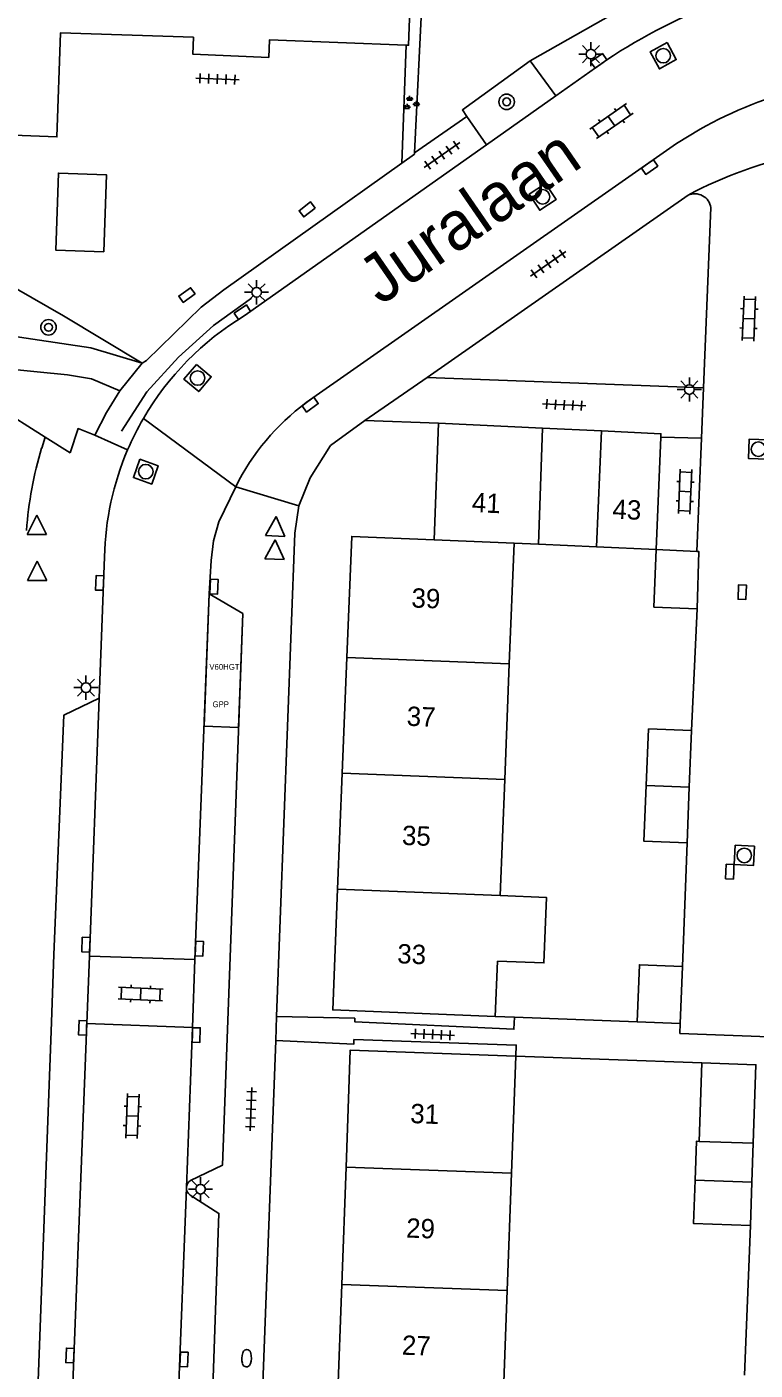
# Model space of a CAD drawing. Extents: x 132994 to 136000, y 393499 to 395512.
# Drawn here: x 134443.2 to 134480.9, y 394268.4 to 394337.9 of the extents above; entities that cross this region are included whole.
import ezdxf

# ---------------------------------------------------------------- set-up
doc = ezdxf.new("R2010")
doc.units = 0
for name, color, linetype in [('bp-anno-kenteken', 7, 'Continuous'), ('bp-grn-parkeervak', 7, 'Continuous'), ('gg-afsc-erfafscheiding', 7, 'Continuous'), ('gg-afsc-hekwerk', 7, 'Continuous'), ('gg-afsc-muur', 7, 'Continuous'), ('gg-anno-huisnummerreeks BGT', 7, 'Continuous'), ('gg-anno-openbare ruimte label', 7, 'Continuous'), ('gg-bbg-bijgebouw', 7, 'Continuous'), ('gg-bbg-gedigitaliseerde bebouwing', 7, 'Continuous'), ('gg-bbg-gedigitaliseerde bijgebouw', 7, 'Continuous'), ('gg-bbg-hoofdgebouw', 7, 'Continuous'), ('gg-bbg-luifel en loopbrug', 7, 'Continuous'), ('gg-bbg-tussenscheiding', 7, 'Continuous'), ('gg-knt-verharding', 7, 'Continuous'), ('gg-knt-verharding nz', 7, 'Continuous'), ('gt-grn-weggrens', 7, 'Continuous'), ('gt-symb-boom', 7, 'Continuous'), ('gt-symb-brandkraan', 7, 'Continuous'), ('gt-symb-groenvak', 7, 'Continuous'), ('gt-symb-klinker verharding', 7, 'Continuous'), ('gt-symb-kolk', 7, 'Continuous'), ('gt-symb-kolk center center', 7, 'Continuous'), ('gt-symb-lichtmast', 7, 'Continuous'), ('gt-symb-rioolschacht', 7, 'Continuous'), ('gt-symb-tegel verharding', 7, 'Continuous'), ('gt-symb-waterafsluiter', 7, 'Continuous'), ('kenmerkpunt gehandicapten parkeerplaats', 7, 'Continuous')]:
    doc.layers.add(name, color=color, linetype=linetype)

# ---------------------------------------------------------------- blocks, each defined once
blk = doc.blocks.new('gt0-KOLK')
at = {"layer": 'gt-symb-kolk'}
blk.add_lwpolyline([(0, 0), (0.375, 0), (0.375, 0.4), (-0.375, 0.4), (-0.375, 0), (0, 0)], dxfattribs=at)
blk = doc.blocks.new('gt0-KL1')
at = {"layer": 'gt-symb-klinker verharding'}
for p, q in [((-1.15, 0.3), (1.15, 0.3)), ((-1, -0.3), (-1, 0.3)), ((-0.5, 0.3), (-0.5, 0.45)), ((0, -0.3), (0, 0.3)), ((0.5, 0.3), (0.5, 0.45)), ((1, -0.3), (1, 0.3)), ((-1.15, -0.3), (1.15, -0.3)), ((-0.5, -0.45), (-0.5, -0.3)), ((0.5, -0.45), (0.5, -0.3))]:
    blk.add_line(p, q, dxfattribs=at)
blk = doc.blocks.new('gt0-RS')
at = {"layer": 'gt-symb-rioolschacht'}
blk.add_lwpolyline([(-0.5, -0.5), (0.5, -0.5), (0.5, 0.5), (-0.5, 0.5)], close=True, dxfattribs=at)
blk.add_circle((0, 0), 0.375, dxfattribs=at)
blk = doc.blocks.new('gt0-LMAST')
at = {"layer": 'gt-symb-lichtmast'}
for p, q in [((-0.182, 0.173), (-0.447, 0.438)), ((-0.005, 0.246), (-0.005, 0.621)), ((0.172, 0.173), (0.437, 0.438)), ((-0.255, -0.004), (-0.63, -0.004)), ((-0.182, -0.181), (-0.447, -0.446)), ((-0.005, -0.254), (-0.005, -0.629)), ((0.437, -0.446), (0.172, -0.181)), ((0.245, -0.004), (0.62, -0.004))]:
    blk.add_line(p, q, dxfattribs=at)
blk.add_circle((-0.005, -0.004), 0.25, dxfattribs=at)
blk = doc.blocks.new('gt0-GRVAK')
at = {"layer": 'gt-symb-groenvak'}
for p, q in [((-0.11, 0.189), (-0.228, 0.24)), ((-0.182, 0.153), (0.088, 0.153)), ((-0.091, 0.211), (-0.156, 0.322)), ((-0.047, 0.214), (-0.047, 0.393)), ((-0.004, 0.211), (0.061, 0.322)), ((0.015, 0.189), (0.133, 0.24)), ((0.262, -0.052), (0.197, 0.059)), ((0.305, -0.049), (0.305, 0.13)), ((0.349, -0.052), (0.414, 0.059)), ((-0.245, -0.228), (-0.363, -0.177)), ((-0.318, -0.264), (-0.047, -0.264)), ((-0.226, -0.206), (-0.291, -0.095)), ((-0.183, -0.203), (-0.183, -0.024)), ((-0.139, -0.206), (-0.074, -0.095)), ((-0.12, -0.228), (-0.002, -0.177)), ((0.243, -0.074), (0.125, -0.023)), ((0.17, -0.11), (0.441, -0.11)), ((0.368, -0.074), (0.486, -0.023))]:
    blk.add_line(p, q, dxfattribs=at)
blk = doc.blocks.new('gt0-BOOM')
at = {"layer": 'gt-symb-boom'}
for radius in [0.4, 0.2]:
    blk.add_circle((0, 0), radius, dxfattribs=at)
blk = doc.blocks.new('gt0-TEG1')
at = {"layer": 'gt-symb-tegel verharding'}
for p, q in [((-1.125, 0), (1.125, 0)), ((-0.9, -0.25), (-0.9, 0.25)), ((-0.45, -0.25), (-0.45, 0.25)), ((0, -0.25), (0, 0.25)), ((0.45, -0.25), (0.45, 0.25)), ((0.9, -0.25), (0.9, 0.25))]:
    blk.add_line(p, q, dxfattribs=at)
blk = doc.blocks.new('gt0-BR')
at = {"layer": 'gt-symb-brandkraan'}
for centre, radius, start, end in [((-0.244, 0), 0.206, 107.56694, 252.43307), ((0.599, -2.664), 3, 106.89205, 107.56694), ((0, -0.691), 0.938, 73.10799, 106.89205), ((-0.599, -2.664), 3, 72.43309, 73.10799), ((0.244, 0), 0.206, 287.56695, 72.43309), ((0.599, 2.664), 3, 252.43307, 253.10797), ((0, 0.691), 0.938, 253.10797, 286.89206), ((-0.599, 2.664), 3, 286.89206, 287.56695)]:
    blk.add_arc(centre, radius, start, end, dxfattribs=at)
blk = doc.blocks.new('gt0-WAFSL')
at = {"layer": 'gt-symb-waterafsluiter'}
for p, q in [((-0.5, -0.333), (0, 0.667)), ((0, 0.667), (0.5, -0.333)), ((0.5, -0.333), (-0.5, -0.333))]:
    blk.add_line(p, q, dxfattribs=at)
blk = doc.blocks.new('gt0-KOLKCC')
at = {"layer": 'gt-symb-kolk center center'}
blk.add_lwpolyline([(-0.375, 0.2), (0.375, 0.2), (0.375, -0.2), (-0.375, -0.2)], close=True, dxfattribs=at)

msp = doc.modelspace()

# ---------------------------------------------------------------- linework, layer by layer
at = {"layer": 'bp-grn-parkeervak'}
msp.add_lwpolyline([(134452.617, 394308.57), (134454.352, 394307.536), (134454.136, 394301.65), (134452.35, 394301.719), (134452.617, 394308.57)], dxfattribs=at)
at = {"layer": 'gg-afsc-erfafscheiding'}
for p, q in [((134477.58, 394301.49), (134477.86, 394307.79)), ((134477.11, 394289.29), (134477.34, 394295.68)), ((134468.412, 394286.67), (134474.76, 394286.43)), ((134478.106, 394284.307), (134468.48, 394284.66)), ((134480.618, 394275.896), (134480.321, 394268.159))]:
    msp.add_line(p, q, dxfattribs=at)
at = {"layer": 'gg-afsc-hekwerk'}
for p, q in [((134462.587, 394330.826), (134462.815, 394336.935)), ((134453.372, 394324.285), (134462.587, 394330.826))]:
    msp.add_line(p, q, dxfattribs=at)
for points in [[(134435.164, 394326.046), (134437.198, 394327.459), (134445.076, 394322.935), (134449.155, 394320.489)], [(134449.155, 394320.489), (134449.381, 394320.629), (134452.195, 394323.392), (134453.372, 394324.285)], [(134448.081, 394316.967), (134449.398, 394319.007), (134451.029, 394320.802), (134452.847, 394322.436), (134454.808, 394323.845)]]:
    msp.add_lwpolyline(points, dxfattribs=at)
at = {"layer": 'gg-afsc-muur'}
for p, q in [((134463.243, 394331.371), (134464.116, 394349.475)), ((134462.587, 394330.826), (134463.239, 394331.289)), ((134463.239, 394331.289), (134463.243, 394331.371))]:
    msp.add_line(p, q, dxfattribs=at)
at = {"layer": 'gg-bbg-bijgebouw'}
for p, q in [((134464.49, 394317.38), (134464.25, 394311.36)), ((134464.49, 394317.38), (134469.864, 394317.128)), ((134469.864, 394317.128), (134472.913, 394316.984)), ((134475.982, 394316.66), (134475.74, 394310.86)), ((134475.74, 394310.86), (134477.856, 394310.755)), ((134477.86, 394307.79), (134475.63, 394307.87)), ((134477.459, 394298.564), (134477.58, 394301.49)), ((134477.34, 394295.68), (134477.459, 394298.564)), ((134476.99, 394286.34), (134477.11, 394289.29)), ((134476.99, 394286.34), (134474.76, 394286.43)), ((134480.766, 394280.148), (134480.696, 394278.143)), ((134480.696, 394278.143), (134480.618, 394275.896))]:
    msp.add_line(p, q, dxfattribs=at)
for points in [[(134447.169, 394326.246), (134447.31, 394330.226), (134444.817, 394330.315), (134444.677, 394326.334), (134447.169, 394326.246)], [(134472.913, 394316.984), (134475.99, 394316.84), (134475.982, 394316.66)], [(134477.856, 394310.755), (134477.96, 394310.75), (134477.86, 394307.79)], [(134475.229, 394298.654), (134475.35, 394301.58), (134477.58, 394301.49)], [(134477.34, 394295.68), (134475.11, 394295.77), (134475.229, 394298.654)], [(134474.76, 394286.43), (134474.88, 394289.38), (134477.11, 394289.29)], [(134477.758, 394278.25), (134477.828, 394280.251), (134477.965, 394280.246)], [(134480.618, 394275.896), (134477.68, 394275.998), (134477.758, 394278.25)]]:
    msp.add_lwpolyline(points, dxfattribs=at)
at = {"layer": 'gg-bbg-gedigitaliseerde bebouwing'}
for p, q in [((134468.144, 394304.946), (134468.392, 394311.18)), ((134467.906, 394298.953), (134468.144, 394304.946)), ((134467.668, 394292.955), (134467.906, 394298.953)), ((134467.42, 394286.71), (134467.534, 394289.573)), ((134468.259, 394278.597), (134468.48, 394284.66)), ((134468.038, 394272.535), (134468.259, 394278.597)), ((134467.817, 394266.473), (134468.038, 394272.535))]:
    msp.add_line(p, q, dxfattribs=at)
msp.add_lwpolyline([(134467.668, 394292.955), (134470.071, 394292.858), (134469.934, 394289.475), (134467.534, 394289.573)], dxfattribs=at)
at = {"layer": 'gg-bbg-gedigitaliseerde bijgebouw'}
for p, q in [((134468.392, 394311.18), (134469.659, 394311.125)), ((134469.659, 394311.125), (134472.653, 394310.994)), ((134472.653, 394310.994), (134475.74, 394310.86)), ((134475.74, 394310.86), (134475.63, 394307.87)), ((134480.766, 394280.148), (134477.965, 394280.246))]:
    msp.add_line(p, q, dxfattribs=at)
at = {"layer": 'gg-bbg-hoofdgebouw'}
for p, q in [((134459.74, 394305.275), (134459.5, 394299.29)), ((134459.5, 394299.29), (134459.26, 394293.295)), ((134459.7, 394278.908), (134459.48, 394272.846)), ((134459.48, 394272.846), (134459.26, 394266.784))]:
    msp.add_line(p, q, dxfattribs=at)
for points in [[(134451.814, 394337.35), (134444.93, 394337.57), (134444.74, 394332.19), (134422.8, 394333.03), (134423.05, 394338.45), (134415.84, 394338.69), (134415.98, 394342.63), (134417.83, 394342.57), (134417.96, 394345.83), (134408.92, 394346.15), (134409.25, 394353.35), (134396.354, 394353.705)], [(134461.571, 394349.918), (134463.414, 394349.851), (134462.937, 394336.93), (134462.815, 394336.935)], [(134451.814, 394337.35), (134451.776, 394336.461), (134455.695, 394336.297), (134455.736, 394337.206), (134462.815, 394336.935)], [(134464.25, 394311.36), (134459.99, 394311.53), (134459.74, 394305.275)], [(134459.26, 394293.295), (134459.01, 394287.05), (134467.42, 394286.71)], [(134468.48, 394284.66), (134459.92, 394284.97), (134459.7, 394278.908)]]:
    msp.add_lwpolyline(points, dxfattribs=at)
at = {"layer": 'gg-bbg-luifel en loopbrug'}
msp.add_line((134478.106, 394284.307), (134477.965, 394280.246), dxfattribs=at)
msp.add_lwpolyline([(134480.766, 394280.148), (134480.907, 394284.21), (134478.106, 394284.307)], dxfattribs=at)
at = {"layer": 'gg-bbg-tussenscheiding'}
for p, q in [((134469.864, 394317.128), (134469.659, 394311.125)), ((134472.653, 394310.994), (134472.913, 394316.984)), ((134464.25, 394311.36), (134468.392, 394311.18)), ((134459.74, 394305.275), (134468.144, 394304.946)), ((134459.5, 394299.29), (134467.906, 394298.953)), ((134475.229, 394298.654), (134477.459, 394298.564)), ((134467.668, 394292.955), (134459.26, 394293.295)), ((134459.7, 394278.908), (134468.259, 394278.597)), ((134477.758, 394278.25), (134480.696, 394278.143)), ((134459.48, 394272.846), (134468.038, 394272.535))]:
    msp.add_line(p, q, dxfattribs=at)
at = {"layer": 'gg-knt-verharding'}
for p, q in [((134469.22, 394336.115), (134470.546, 394334.304)), ((134473.19, 394336.17), (134470.546, 394334.304)), ((134470.546, 394334.304), (134466.965, 394331.777)), ((134466.965, 394331.777), (134465.955, 394333.241)), ((134466.965, 394331.777), (134454.428, 394322.928)), ((134463.89, 394319.74), (134477.394, 394329.176)), ((134478.2, 394319.21), (134478.579, 394328.53)), ((134448, 394319.06), (134449.155, 394320.489)), ((134444.137, 394316.667), (134438.95, 394319.944)), ((134478.2, 394319.21), (134463.89, 394319.74)), ((134478.2, 394319.21), (134478.094, 394316.618)), ((134460.67, 394317.53), (134464.49, 394317.38)), ((134444.137, 394316.667), (134443.95, 394316.102)), ((134444.137, 394316.667), (134445.42, 394315.86)), ((134475.982, 394316.66), (134478.094, 394316.618)), ((134478.094, 394316.618), (134477.856, 394310.755)), ((134447.2, 394310.48), (134446.919, 394303.16)), ((134446.421, 394289.834), (134446.279, 394286.352)), ((134451.881, 394289.654), (134446.421, 394289.834)), ((134451.752, 394286.129), (134451.881, 394289.654)), ((134468.412, 394286.67), (134467.42, 394286.71)), ((134451.752, 394286.129), (134446.279, 394286.352)), ((134451.436, 394277.854), (134451.436, 394277.867))]:
    msp.add_line(p, q, dxfattribs=at)
for points in [[(134465.955, 394333.241), (134465.716, 394333.588), (134469.22, 394336.115)], [(134478.015, 394332.585), (134476.797, 394331.847), (134457.639, 394318.449)], [(134449.155, 394320.489), (134446.5, 394321.29), (134442, 394321.95), (134440.51, 394322.47), (134439.71, 394323.01)], [(134439.78, 394321.22), (134441.97, 394320.22), (134445.28, 394319.88), (134446.53, 394319.68), (134448, 394319.06)], [(134448, 394319.06), (134447.3, 394317.94), (134446.7, 394316.77)], [(134457.26, 394313.12), (134457.84, 394314.56), (134458.9, 394316.23), (134460.67, 394317.53)], [(134446.7, 394316.77), (134445.83, 394317.11), (134445.42, 394315.86)], [(134453.99, 394314.1), (134453.12, 394312.28), (134452.84, 394311.31), (134452.72, 394310.29), (134452.617, 394308.57)], [(134456.107, 394286.698), (134457.05, 394311.7), (134457.26, 394313.12)], [(134451.651, 394278.225), (134453.306, 394279.011), (134454.352, 394307.536), (134452.617, 394308.57)], [(134445.097, 394255.674), (134443.35, 394256.735), (134444.464, 394286.414), (134444.584, 394289.911), (134445.094, 394302.285), (134446.919, 394303.16)], [(134468.412, 394286.67), (134468.387, 394286.05), (134460.146, 394286.434), (134460.153, 394286.613), (134456.107, 394286.698)], [(134482.958, 394285.6), (134476.97, 394285.83), (134476.99, 394286.34)], [(134455.649, 394230.79), (134454, 394230.87), (134456.06, 394285.467)], [(134468.48, 394284.66), (134468.501, 394285.23), (134460.109, 394285.514), (134460.099, 394285.275), (134456.06, 394285.467)], [(134449.654, 394231.446), (134451.398, 394232.623), (134452.51, 394259.025), (134453.125, 394276.522), (134451.633, 394277.474)]]:
    msp.add_lwpolyline(points, dxfattribs=at)
for centre, radius, start, end in [((134488.686, 394313.006), 27.87, 109.83388, 123.78088), ((134488.639, 394313.692), 21.676, 103.81944, 119.3511), ((134487.634, 394310.035), 21.708, 101.46283, 118.14588), ((134477.739, 394328.398), 0.851, 8.91172, 113.89447), ((134462.111, 394310.142), 14.917, 121.00011, 149.85032), ((134464.877, 394308.671), 12.166, 126.50925, 153.49453), ((134462.065, 394310.169), 14.864, 149.85023, 156.85023), ((134462.889, 394310.411), 19.776, 163.27519, 175.86217), ((134462.106, 394310.148), 14.91, 156.83893, 178.7227), ((134451.887, 394277.84), 0.451, 121.46076, 176.56466), ((134451.886, 394277.846), 0.45, 179.01116, 235.79519)]:
    msp.add_arc(centre, radius, start, end, dxfattribs=at)
at = {"layer": 'gg-knt-verharding nz'}
for p, q in [((134452.617, 394308.57), (134451.881, 394289.654)), ((134446.421, 394289.834), (134446.919, 394303.16)), ((134445.097, 394255.674), (134446.279, 394286.352)), ((134451.752, 394286.129), (134451.436, 394277.867)), ((134451.436, 394277.854), (134449.654, 394231.446))]:
    msp.add_line(p, q, dxfattribs=at)
at = {"layer": 'gt-grn-weggrens'}
for p, q in [((134469.22, 394336.115), (134473.517, 394338.545)), ((134463.243, 394331.371), (134465.955, 394333.241)), ((134463.89, 394319.74), (134460.67, 394317.53)), ((134453.99, 394314.1), (134449.212, 394317.634)), ((134446.7, 394316.77), (134448.398, 394316.012)), ((134457.26, 394313.12), (134453.99, 394314.1)), ((134456.107, 394286.698), (134456.06, 394285.467))]:
    msp.add_line(p, q, dxfattribs=at)

# ---------------------------------------------------------------- block references
at = {"layer": 'gt-symb-boom'}
for p in [(134468.006, 394334.003), (134444.304, 394322.343)]:
    msp.add_blockref('gt0-BOOM', p, dxfattribs=at)
at = {"layer": 'gt-symb-brandkraan', "rotation": 87.76436310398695}
msp.add_blockref('gt0-BR', (134454.553, 394269.036), dxfattribs=at)
at = {"layer": 'gt-symb-groenvak'}
msp.add_blockref('gt0-GRVAK', (134463.037, 394333.927), dxfattribs=at)
at = {"layer": 'gt-symb-klinker verharding'}
for p, rotation in [((134473.433, 394333.004), 34.94509876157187), ((134480.546, 394322.791), 87.76436310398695), ((134477.241, 394313.85), 87.64984047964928), ((134449.069, 394287.872), 177.53533664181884), ((134448.643, 394281.556), 87.7643631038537)]:
    msp.add_blockref('gt0-KL1', p, dxfattribs=dict(at, rotation=rotation))
at = {"layer": 'gt-symb-kolk'}
for p, rotation in [((134472.887, 394335.956), 35.10468688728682), ((134475.29, 394330.793), -145.30847117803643), ((134454.449, 394322.956), 33.626529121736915), ((134457.724, 394318.502), -144.03584370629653), ((134447.147, 394309.119), 87.82163117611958), ((134452.668, 394308.94), -92.17836882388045), ((134480.397, 394308.643), 87.64984047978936), ((134479.755, 394294.19), 87.64984047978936), ((134446.44, 394290.414), 88.10803458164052), ((134451.907, 394290.225), -92.57914750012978), ((134446.272, 394286.114), 88.33888795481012), ((134451.746, 394285.751), -90.85937224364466), ((134445.612, 394269.169), 87.70709950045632), ((134451.114, 394268.982), -92.23563689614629)]:
    msp.add_blockref('gt0-KOLK', p, dxfattribs=dict(at, rotation=rotation))
at = {"layer": 'gt-symb-kolk center center'}
for p, rotation in [((134457.686, 394328.439), -143.0041022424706), ((134451.465, 394324.011), -144.40236850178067)]:
    msp.add_blockref('gt0-KOLKCC', p, dxfattribs=dict(at, rotation=rotation))
at = {"layer": 'gt-symb-lichtmast'}
for p in [(134472.372, 394336.471), (134455.074, 394324.16), (134477.467, 394319.131), (134446.248, 394303.715), (134452.173, 394277.78)]:
    msp.add_blockref('gt0-LMAST', p, dxfattribs=at)
at = {"layer": 'gt-symb-rioolschacht'}
for p, rotation in [((134476.108, 394336.387), -151.25696436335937), ((134469.87, 394329.09), -146.83440068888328), ((134452.016, 394319.72), -129.8495714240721), ((134481.033, 394316.04), 87.82163117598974), ((134449.338, 394314.879), -109.57672556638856), ((134480.305, 394295.034), -3.036868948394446)]:
    msp.add_blockref('gt0-RS', p, dxfattribs=dict(at, rotation=rotation))
at = {"layer": 'gt-symb-tegel verharding'}
for p, rotation in [((134453.045, 394335.19), 177.8216311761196), ((134464.657, 394331.247), 34.94509875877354), ((134470.156, 394325.625), 34.94509876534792), ((134470.985, 394318.33), -2.6936110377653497), ((134464.182, 394285.776), 177.70709950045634), ((134454.773, 394281.914), 87.76436310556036)]:
    msp.add_blockref('gt0-TEG1', p, dxfattribs=dict(at, rotation=rotation))
at = {"layer": 'gt-symb-waterafsluiter'}
for p in [(134443.701, 394311.968), (134443.71, 394309.586)]:
    msp.add_blockref('gt0-WAFSL', p, dxfattribs=at)
at = {"layer": 'gt-symb-waterafsluiter', "rotation": -2.2929004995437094}
for p in [(134456.051, 394311.887), (134456.003, 394310.688)]:
    msp.add_blockref('gt0-WAFSL', p, dxfattribs=at)

# ---------------------------------------------------------------- texts
at = {"layer": 'bp-anno-kenteken'}
msp.add_text('V60HGT', height=0.3, dxfattribs=at).set_placement((134452.626, 394304.636))
at = {"layer": 'gg-anno-huisnummerreeks BGT'}
for s, rotation, p in [('41', 357.3, (134466.191, 394312.796)), ('43', 357.3, (134473.466, 394312.454)), ('39', 357.7, (134463.069, 394307.859)), ('37', 357.7, (134462.824, 394301.742)), ('35', 357.7, (134462.578, 394295.583)), ('33', 357.7, (134462.333, 394289.463)), ('31', 357.9, (134463.009, 394281.198)), ('29', 357.9, (134462.794, 394275.278)), ('27', 357.9, (134462.574, 394269.22))]:
    msp.add_text(s, height=1, rotation=rotation, dxfattribs=at).set_placement(p)
at = {"layer": 'gg-anno-openbare ruimte label'}
msp.add_text('Juralaan', height=2.5, rotation=34.6, dxfattribs=at).set_placement((134461.479, 394323.443))
at = {"layer": 'kenmerkpunt gehandicapten parkeerplaats'}
msp.add_text('GPP', height=0.3, dxfattribs=at).set_placement((134452.792, 394302.7))

doc.saveas('drawing.dxf')
